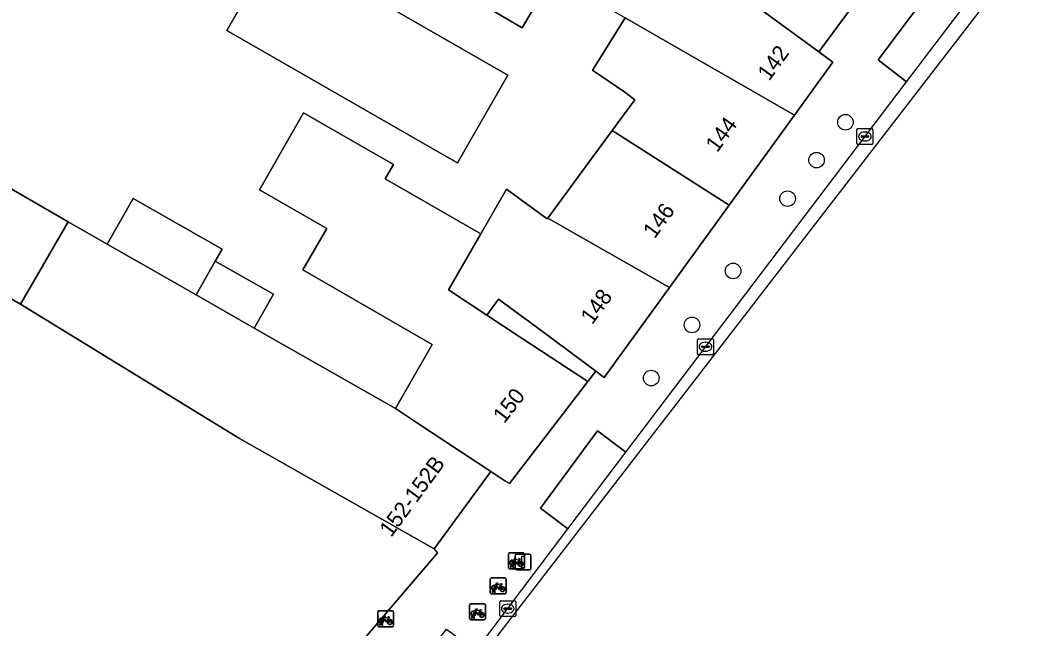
# Model space of a CAD drawing. Extents: x 160102 to 160934, y 382045 to 382923.
# Drawn here: x 160587.8 to 160650.4, y 382368.7 to 382406.8 of the extents above; entities that cross this region are included whole.
import ezdxf

# ---------------------------------------------------------------- set-up
doc = ezdxf.new("R2010")
doc.units = 0
for name, color, linetype in [('IMGEO_Boom', 7, 'Continuous'), ('IMGEO_Erf', 7, 'Continuous'), ('IMGEO_Fietsenrek', 7, 'Continuous'), ('IMGEO_Kolk', 7, 'Continuous'), ('IMGEO_Lichtmast', 7, 'Continuous'), ('IMGEO_Pand', 7, 'Continuous'), ('IMGEO_Pand_nummerreeks', 7, 'Continuous'), ('IMGEO_Parkeervlak_open', 7, 'Continuous'), ('IMGEO_Rijbaan_lokaal_gesloten', 7, 'Continuous'), ('IMGEO_Voetpad_open', 7, 'Continuous')]:
    doc.layers.add(name, color=color, linetype=linetype)

msp = doc.modelspace()

# ---------------------------------------------------------------- linework, layer by layer
at = {"layer": 'IMGEO_Boom'}
for centre in [(160639.602, 382400.402), (160637.786, 382398.026), (160635.967, 382395.607), (160632.551, 382391.073), (160629.969, 382387.686), (160627.415, 382384.351)]:
    msp.add_circle(centre, 0.489, dxfattribs=at)
at = {"layer": 'IMGEO_Erf'}
for points in [[(160603.933, 382411.678), (160618.421, 382403.365), (160615.257, 382397.851), (160614.438, 382398.321), (160600.769, 382406.163)], [(160617.098, 382388.299), (160619.253, 382386.879), (160623.428, 382384.128), (160623.926, 382384.792), (160620.508, 382387.332), (160617.831, 382389.298)]]:
    msp.add_lwpolyline(points, close=True, dxfattribs=at)
for points in [[(160621.207, 382409.593), (160619.305, 382406.32), (160610.656, 382411.413)], [(160579.551, 382400.655), (160590.805, 382394.145), (160593.259, 382392.747), (160594.893, 382395.616), (160600.477, 382392.436), (160600.052, 382391.69), (160603.696, 382389.615), (160602.487, 382387.492), (160611.357, 382382.44), (160613.67, 382386.463), (160605.547, 382391.136), (160607.041, 382393.732), (160602.817, 382396.162), (160605.592, 382400.986), (160611.23, 382397.743), (160610.716, 382396.85), (160616.716, 382393.4), (160618.334, 382396.212), (160620.887, 382394.337), (160620.927, 382394.392), (160624.966, 382399.89), (160626.373, 382401.805), (160625.763, 382402.294), (160623.729, 382403.674), (160624.326, 382404.628), (160625.785, 382406.959)]]:
    msp.add_lwpolyline(points, dxfattribs=at)
at = {"layer": 'IMGEO_Fietsenrek'}
for p, q in [((160618.447, 382372.462), (160618.447, 382373.303)), ((160618.447, 382373.303), (160618.447, 382372.462)), ((160618.522, 382373.387), (160619.363, 382373.387)), ((160619.363, 382373.387), (160618.522, 382373.387)), ((160619.447, 382373.312), (160619.447, 382372.471)), ((160619.447, 382372.471), (160619.447, 382373.312)), ((160619.134, 382372.936), (160619.17, 382372.841)), ((160619.372, 382372.387), (160618.531, 382372.387)), ((160618.531, 382372.387), (160619.372, 382372.387)), ((160618.574, 382372.471), (160618.613, 382372.631)), ((160618.608, 382372.471), (160618.574, 382372.471)), ((160618.643, 382372.619), (160618.608, 382372.471)), ((160618.685, 382372.643), (160618.684, 382372.647)), ((160618.726, 382372.471), (160618.692, 382372.613)), ((160618.716, 382372.654), (160618.717, 382372.647)), ((160618.724, 382372.617), (160618.759, 382372.471)), ((160618.759, 382372.471), (160618.726, 382372.471)), ((160617.303, 382370.886), (160617.303, 382371.727)), ((160617.303, 382371.727), (160617.303, 382370.886)), ((160617.378, 382371.811), (160618.219, 382371.811)), ((160618.219, 382371.811), (160617.378, 382371.811)), ((160618.303, 382371.736), (160618.303, 382370.895)), ((160618.303, 382370.895), (160618.303, 382371.736)), ((160618.228, 382370.811), (160617.387, 382370.811)), ((160617.387, 382370.811), (160618.228, 382370.811)), ((160617.43, 382370.895), (160617.469, 382371.055)), ((160617.464, 382370.895), (160617.43, 382370.895)), ((160617.499, 382371.043), (160617.464, 382370.895)), ((160617.541, 382371.067), (160617.54, 382371.071)), ((160617.582, 382370.895), (160617.548, 382371.037)), ((160617.572, 382371.078), (160617.573, 382371.071)), ((160617.58, 382371.041), (160617.615, 382370.895)), ((160617.615, 382370.895), (160617.582, 382370.895)), ((160617.99, 382371.36), (160618.026, 382371.265)), ((160616.083, 382370.191), (160616.924, 382370.191)), ((160616.924, 382370.191), (160616.083, 382370.191)), ((160610.242, 382368.821), (160610.242, 382369.662)), ((160610.242, 382369.662), (160610.242, 382368.821)), ((160610.317, 382369.746), (160611.158, 382369.746)), ((160611.158, 382369.746), (160610.317, 382369.746)), ((160611.242, 382369.671), (160611.242, 382368.83)), ((160611.242, 382368.83), (160611.242, 382369.671)), ((160616.008, 382369.266), (160616.008, 382370.107)), ((160616.008, 382370.107), (160616.008, 382369.266)), ((160616.695, 382369.74), (160616.731, 382369.645)), ((160617.008, 382370.116), (160617.008, 382369.275)), ((160617.008, 382369.275), (160617.008, 382370.116)), ((160610.369, 382368.83), (160610.408, 382368.99)), ((160610.438, 382368.978), (160610.403, 382368.83)), ((160610.48, 382369.002), (160610.479, 382369.006)), ((160610.521, 382368.83), (160610.487, 382368.972)), ((160610.511, 382369.013), (160610.512, 382369.006)), ((160610.519, 382368.976), (160610.554, 382368.83)), ((160610.929, 382369.295), (160610.965, 382369.2)), ((160616.933, 382369.191), (160616.092, 382369.191)), ((160616.092, 382369.191), (160616.933, 382369.191)), ((160616.135, 382369.275), (160616.174, 382369.435)), ((160616.169, 382369.275), (160616.135, 382369.275)), ((160616.204, 382369.423), (160616.169, 382369.275)), ((160616.246, 382369.447), (160616.245, 382369.451)), ((160616.287, 382369.275), (160616.253, 382369.417)), ((160616.277, 382369.458), (160616.278, 382369.451)), ((160616.285, 382369.421), (160616.32, 382369.275)), ((160616.32, 382369.275), (160616.287, 382369.275)), ((160611.167, 382368.746), (160610.326, 382368.746)), ((160610.326, 382368.746), (160611.167, 382368.746)), ((160610.403, 382368.83), (160610.369, 382368.83)), ((160610.554, 382368.83), (160610.521, 382368.83))]:
    msp.add_line(p, q, dxfattribs=at)
for points in [[(160618.781, 382372.861), (160618.729, 382372.771), (160618.689, 382372.746), (160618.69, 382372.793), (160618.745, 382372.887)], [(160618.76, 382372.913), (160618.855, 382373.077), (160618.941, 382373.063), (160618.943, 382373.054), (160618.887, 382373.043), (160618.86, 382372.998), (160619.116, 382372.957)], [(160619.056, 382372.669), (160619.006, 382372.669), (160618.815, 382372.92), (160618.796, 382372.888)], [(160619.103, 382372.932), (160618.846, 382372.973), (160618.829, 382372.944), (160618.996, 382372.724), (160619.103, 382372.932)], [(160619.151, 382372.834), (160619.121, 382372.911), (160619.012, 382372.693), (160619.055, 382372.693)], [(160619.085, 382372.693), (160619.205, 382372.692), (160619.161, 382372.806)], [(160619.181, 382372.813), (160619.236, 382372.668), (160619.086, 382372.668)], [(160619.116, 382372.957), (160619.141, 382373.006), (160619.135, 382373.01), (160619.112, 382373.014), (160619.1, 382373.021), (160619.099, 382373.024), (160619.101, 382373.029), (160619.196, 382373.014), (160619.198, 382373.004), (160619.188, 382372.991), (160619.176, 382372.985), (160619.162, 382372.991), (160619.134, 382372.936)], [(160617.616, 382371.337), (160617.711, 382371.501), (160617.797, 382371.487), (160617.799, 382371.478), (160617.743, 382371.467), (160617.716, 382371.422), (160617.972, 382371.381)], [(160617.972, 382371.381), (160617.997, 382371.43), (160617.991, 382371.434), (160617.968, 382371.438), (160617.956, 382371.445), (160617.955, 382371.448), (160617.957, 382371.453), (160618.052, 382371.438), (160618.054, 382371.428), (160618.044, 382371.415), (160618.032, 382371.409), (160618.018, 382371.415), (160617.99, 382371.36)], [(160617.637, 382371.285), (160617.585, 382371.195), (160617.545, 382371.17), (160617.546, 382371.217), (160617.601, 382371.311)], [(160617.912, 382371.093), (160617.862, 382371.093), (160617.671, 382371.344), (160617.652, 382371.312)], [(160617.959, 382371.356), (160617.702, 382371.397), (160617.685, 382371.368), (160617.852, 382371.148), (160617.959, 382371.356)], [(160618.007, 382371.258), (160617.977, 382371.335), (160617.868, 382371.117), (160617.911, 382371.117)], [(160617.941, 382371.117), (160618.061, 382371.116), (160618.017, 382371.23)], [(160618.037, 382371.237), (160618.092, 382371.092), (160617.942, 382371.092)], [(160616.342, 382369.665), (160616.29, 382369.575), (160616.25, 382369.55), (160616.251, 382369.597), (160616.306, 382369.691)], [(160616.321, 382369.717), (160616.416, 382369.881), (160616.502, 382369.867), (160616.504, 382369.858), (160616.448, 382369.847), (160616.421, 382369.802), (160616.677, 382369.761)], [(160616.617, 382369.473), (160616.567, 382369.473), (160616.376, 382369.724), (160616.357, 382369.692)], [(160616.664, 382369.736), (160616.407, 382369.777), (160616.39, 382369.748), (160616.557, 382369.528), (160616.664, 382369.736)], [(160616.712, 382369.638), (160616.682, 382369.715), (160616.573, 382369.497), (160616.616, 382369.497)], [(160616.646, 382369.497), (160616.766, 382369.496), (160616.722, 382369.61)], [(160616.742, 382369.617), (160616.797, 382369.472), (160616.647, 382369.472)], [(160616.677, 382369.761), (160616.702, 382369.81), (160616.696, 382369.814), (160616.673, 382369.818), (160616.661, 382369.825), (160616.66, 382369.828), (160616.662, 382369.833), (160616.757, 382369.818), (160616.759, 382369.808), (160616.749, 382369.795), (160616.737, 382369.789), (160616.723, 382369.795), (160616.695, 382369.74)], [(160610.576, 382369.22), (160610.524, 382369.13), (160610.484, 382369.105), (160610.485, 382369.152), (160610.54, 382369.246)], [(160610.555, 382369.272), (160610.65, 382369.436), (160610.736, 382369.422), (160610.738, 382369.413), (160610.682, 382369.402), (160610.655, 382369.357), (160610.911, 382369.316)], [(160610.851, 382369.028), (160610.801, 382369.028), (160610.61, 382369.279), (160610.591, 382369.247)], [(160610.898, 382369.291), (160610.641, 382369.332), (160610.624, 382369.303), (160610.791, 382369.083), (160610.898, 382369.291)], [(160610.946, 382369.193), (160610.916, 382369.27), (160610.807, 382369.052), (160610.85, 382369.052)], [(160610.88, 382369.052), (160611, 382369.051), (160610.956, 382369.165)], [(160610.976, 382369.172), (160611.031, 382369.027), (160610.881, 382369.027)], [(160610.911, 382369.316), (160610.936, 382369.365), (160610.93, 382369.369), (160610.907, 382369.373), (160610.895, 382369.38), (160610.894, 382369.383), (160610.896, 382369.388), (160610.991, 382369.373), (160610.993, 382369.363), (160610.983, 382369.35), (160610.971, 382369.344), (160610.957, 382369.35), (160610.929, 382369.295)]]:
    msp.add_lwpolyline(points, dxfattribs=at)
for centre, radius, start, end in [((160618.525, 382373.309), 0.0779, 92.4484, 184.28452), ((160618.525, 382373.309), 0.0779, 92.4484, 184.28452), ((160619.369, 382373.309), 0.0779, 2.4484, 94.28452), ((160619.369, 382373.309), 0.0779, 2.4484, 94.28452), ((160618.687, 382372.772), 0.159, 62.67661, 242.13685), ((160618.687, 382372.772), 0.129, 63.31916, 238.90302), ((160618.667, 382372.643), 0.0499, 12.8025, 158.69338), ((160618.687, 382372.772), 0.129, 283.60429, 43.43025), ((160618.687, 382372.772), 0.159, 283.5766, 46.60424), ((160619.214, 382372.688), 0.159, 113.3408, 178.32165), ((160619.214, 382372.688), 0.159, 187.0065, 105.77075), ((160619.214, 382372.688), 0.129, 113.92302, 177.95563), ((160619.214, 382372.688), 0.129, 188.67146, 104.58832), ((160618.525, 382372.465), 0.0779, 182.4484, 274.28452), ((160618.525, 382372.465), 0.0779, 182.4484, 274.28452), ((160618.687, 382372.772), 0.159, 253.99666, 271.78671), ((160618.667, 382372.643), 0.0174, 12.8025, 163.45023), ((160618.687, 382372.772), 0.129, 253.41502, 269.02044), ((160619.369, 382372.465), 0.0779, 272.4484, 4.28452), ((160619.369, 382372.465), 0.0779, 272.4484, 4.28452), ((160617.381, 382371.733), 0.0779, 92.4484, 184.28452), ((160617.381, 382371.733), 0.0779, 92.4484, 184.28452), ((160618.225, 382371.733), 0.0779, 2.4484, 94.28452), ((160618.225, 382371.733), 0.0779, 2.4484, 94.28452), ((160617.381, 382370.889), 0.0779, 182.4484, 274.28452), ((160617.381, 382370.889), 0.0779, 182.4484, 274.28452), ((160617.543, 382371.196), 0.159, 62.67661, 242.13685), ((160617.543, 382371.196), 0.129, 63.31916, 238.90302), ((160617.523, 382371.067), 0.0499, 12.8025, 158.69338), ((160617.543, 382371.196), 0.159, 253.99666, 271.78671), ((160617.523, 382371.067), 0.0174, 12.8025, 163.45023), ((160617.543, 382371.196), 0.129, 253.41502, 269.02044), ((160617.543, 382371.196), 0.129, 283.60429, 43.43025), ((160617.543, 382371.196), 0.159, 283.5766, 46.60424), ((160618.07, 382371.112), 0.159, 113.3408, 178.32165), ((160618.07, 382371.112), 0.159, 187.0065, 105.77075), ((160618.07, 382371.112), 0.129, 113.92302, 177.95563), ((160618.07, 382371.112), 0.129, 188.67146, 104.58832), ((160618.225, 382370.889), 0.0779, 272.4484, 4.28452), ((160618.225, 382370.889), 0.0779, 272.4484, 4.28452), ((160616.086, 382370.113), 0.0779, 92.4484, 184.28452), ((160616.086, 382370.113), 0.0779, 92.4484, 184.28452), ((160616.93, 382370.113), 0.0779, 2.4484, 94.28452), ((160616.93, 382370.113), 0.0779, 2.4484, 94.28452), ((160610.32, 382369.668), 0.0779, 92.4484, 184.28452), ((160610.32, 382369.668), 0.0779, 92.4484, 184.28452), ((160611.164, 382369.668), 0.0779, 2.4484, 94.28452), ((160611.164, 382369.668), 0.0779, 2.4484, 94.28452), ((160616.248, 382369.576), 0.159, 62.67661, 242.13685), ((160616.248, 382369.576), 0.129, 63.31916, 238.90302), ((160616.248, 382369.576), 0.129, 283.60429, 43.43025), ((160616.248, 382369.576), 0.159, 283.5766, 46.60424), ((160616.775, 382369.492), 0.159, 113.3408, 178.32165), ((160616.775, 382369.492), 0.159, 187.0065, 105.77075), ((160616.775, 382369.492), 0.129, 113.92302, 177.95563), ((160616.775, 382369.492), 0.129, 188.67146, 104.58832), ((160610.482, 382369.131), 0.159, 62.67661, 242.13685), ((160610.482, 382369.131), 0.129, 63.31916, 238.90302), ((160610.462, 382369.002), 0.0499, 12.8025, 158.69338), ((160610.482, 382369.131), 0.159, 253.99666, 271.78671), ((160610.462, 382369.002), 0.0174, 12.8025, 163.45023), ((160610.482, 382369.131), 0.129, 253.41502, 269.02044), ((160610.482, 382369.131), 0.129, 283.60429, 43.43025), ((160610.482, 382369.131), 0.159, 283.5766, 46.60424), ((160611.009, 382369.047), 0.159, 113.3408, 178.32165), ((160611.009, 382369.047), 0.159, 187.0065, 105.77075), ((160611.009, 382369.047), 0.129, 113.92302, 177.95563), ((160611.009, 382369.047), 0.129, 188.67146, 104.58832), ((160616.086, 382369.269), 0.0779, 182.4484, 274.28452), ((160616.086, 382369.269), 0.0779, 182.4484, 274.28452), ((160616.228, 382369.447), 0.0499, 12.8025, 158.69338), ((160616.248, 382369.576), 0.159, 253.99666, 271.78671), ((160616.228, 382369.447), 0.0174, 12.8025, 163.45023), ((160616.248, 382369.576), 0.129, 253.41502, 269.02044), ((160616.93, 382369.269), 0.0779, 272.4484, 4.28452), ((160616.93, 382369.269), 0.0779, 272.4484, 4.28452), ((160610.32, 382368.824), 0.0779, 182.4484, 274.28452), ((160610.32, 382368.824), 0.0779, 182.4484, 274.28452), ((160611.164, 382368.824), 0.0779, 272.4484, 4.28452), ((160611.164, 382368.824), 0.0779, 272.4484, 4.28452)]:
    msp.add_arc(centre, radius, start, end, dxfattribs=at)
at = {"layer": 'IMGEO_Kolk'}
for p, q in [((160640.323, 382399.083), (160640.323, 382399.935)), ((160640.398, 382400.009), (160641.25, 382400.009)), ((160640.811, 382399.789), (160640.836, 382399.789)), ((160641.324, 382399.935), (160641.324, 382399.083)), ((160641.25, 382399.009), (160640.398, 382399.009)), ((160640.582, 382399.503), (160640.582, 382399.515)), ((160641.02, 382399.466), (160640.622, 382399.466)), ((160640.625, 382399.552), (160641.023, 382399.552)), ((160640.834, 382399.229), (160640.809, 382399.229)), ((160641.066, 382399.515), (160641.066, 382399.503)), ((160630.315, 382385.891), (160630.315, 382386.743)), ((160630.39, 382386.817), (160631.242, 382386.817)), ((160630.803, 382386.597), (160630.828, 382386.597)), ((160631.316, 382386.743), (160631.316, 382385.891)), ((160631.242, 382385.817), (160630.39, 382385.817)), ((160630.574, 382386.311), (160630.574, 382386.323)), ((160631.012, 382386.274), (160630.614, 382386.274)), ((160630.617, 382386.36), (160631.015, 382386.36)), ((160630.826, 382386.037), (160630.801, 382386.037)), ((160631.058, 382386.323), (160631.058, 382386.311)), ((160617.905, 382369.458), (160617.905, 382370.31)), ((160617.98, 382370.384), (160618.832, 382370.384)), ((160618.906, 382370.31), (160618.906, 382369.458)), ((160618.164, 382369.878), (160618.164, 382369.89)), ((160618.602, 382369.841), (160618.204, 382369.841)), ((160618.207, 382369.927), (160618.605, 382369.927)), ((160618.416, 382369.604), (160618.391, 382369.604)), ((160618.393, 382370.164), (160618.418, 382370.164)), ((160618.648, 382369.89), (160618.648, 382369.878)), ((160618.832, 382369.384), (160617.98, 382369.384))]:
    msp.add_line(p, q, dxfattribs=at)
for points in [[(160640.323, 382399.083), (160640.323, 382399.935)], [(160640.398, 382400.009), (160641.25, 382400.009)], [(160641.324, 382399.935), (160641.324, 382399.083)], [(160641.25, 382399.009), (160640.398, 382399.009)], [(160630.315, 382385.891), (160630.315, 382386.743)], [(160630.39, 382386.817), (160631.242, 382386.817)], [(160631.316, 382386.743), (160631.316, 382385.891)], [(160631.242, 382385.817), (160630.39, 382385.817)], [(160617.905, 382369.458), (160617.905, 382370.31)], [(160617.98, 382370.384), (160618.832, 382370.384)], [(160618.906, 382370.31), (160618.906, 382369.458)], [(160618.832, 382369.384), (160617.98, 382369.384)]]:
    msp.add_lwpolyline(points, dxfattribs=at)
for centre, radius, start, end in [((160640.4, 382399.933), 0.0765, 91.55205, 178.44795), ((160640.4, 382399.933), 0.0765, 91.55205, 178.44795), ((160641.248, 382399.933), 0.0765, 1.55205, 88.44795), ((160641.248, 382399.933), 0.0765, 1.55205, 88.44795), ((160640.4, 382399.085), 0.0765, 181.55205, 268.44795), ((160640.4, 382399.085), 0.0765, 181.55205, 268.44795), ((160640.622, 382399.512), 0.0403, 85.87752, 175.75265), ((160640.619, 382399.502), 0.0366, 178.93798, 274.71019), ((160641.023, 382399.509), 0.043, 264.86636, 352.45326), ((160641.027, 382399.514), 0.0386, 1.73085, 96.63898), ((160641.248, 382399.085), 0.0765, 271.55205, 358.44795), ((160641.248, 382399.085), 0.0765, 271.55205, 358.44795), ((160630.392, 382386.741), 0.0765, 91.55205, 178.44795), ((160630.392, 382386.741), 0.0765, 91.55205, 178.44795), ((160631.24, 382386.741), 0.0765, 1.55205, 88.44795), ((160631.24, 382386.741), 0.0765, 1.55205, 88.44795), ((160630.392, 382385.893), 0.0765, 181.55205, 268.44795), ((160630.392, 382385.893), 0.0765, 181.55205, 268.44795), ((160630.614, 382386.32), 0.0403, 85.87752, 175.75265), ((160630.611, 382386.31), 0.0366, 178.93798, 274.71019), ((160631.015, 382386.317), 0.043, 264.86636, 352.45326), ((160631.019, 382386.322), 0.0386, 1.73085, 96.63898), ((160631.24, 382385.893), 0.0765, 271.55205, 358.44795), ((160631.24, 382385.893), 0.0765, 271.55205, 358.44795), ((160617.982, 382370.308), 0.0765, 91.55205, 178.44795), ((160617.982, 382370.308), 0.0765, 91.55205, 178.44795), ((160618.83, 382370.308), 0.0765, 1.55205, 88.44795), ((160618.83, 382370.308), 0.0765, 1.55205, 88.44795), ((160618.204, 382369.887), 0.0403, 85.87752, 175.75265), ((160618.201, 382369.877), 0.0366, 178.93798, 274.71019), ((160618.605, 382369.884), 0.043, 264.86636, 352.45326), ((160618.609, 382369.889), 0.0386, 1.73085, 96.63898), ((160617.982, 382369.46), 0.0765, 181.55205, 268.44795), ((160617.982, 382369.46), 0.0765, 181.55205, 268.44795), ((160618.83, 382369.46), 0.0765, 271.55205, 358.44795), ((160618.83, 382369.46), 0.0765, 271.55205, 358.44795)]:
    msp.add_arc(centre, radius, start, end, dxfattribs=at)
for centre, major_axis, ratio, start_param, end_param in [((160640.81, 382399.509), (-0.387, 0.002), 0.722429, 4.712389, 7.853982), ((160640.835, 382399.509), (-0.39, 0.002), 0.717154, 1.570796, 4.712389), ((160630.802, 382386.317), (-0.387, 0.002), 0.722429, 4.712389, 7.853982), ((160630.827, 382386.317), (-0.39, 0.002), 0.717154, 1.570796, 4.712389), ((160618.392, 382369.884), (-0.387, 0.002), 0.722429, 4.712389, 7.853982), ((160618.417, 382369.884), (-0.39, 0.002), 0.717154, 1.570796, 4.712389)]:
    msp.add_ellipse(centre, major_axis=major_axis, ratio=ratio, start_param=start_param, end_param=end_param, dxfattribs=at)
at = {"layer": 'IMGEO_Lichtmast'}
for p, q in [((160618.973, 382373.312), (160619.763, 382373.312)), ((160619.763, 382373.312), (160618.973, 382373.312)), ((160618.873, 382372.412), (160618.873, 382373.212)), ((160618.873, 382373.212), (160618.873, 382372.412)), ((160619.863, 382373.212), (160619.863, 382372.412)), ((160619.863, 382372.412), (160619.863, 382373.212)), ((160619.763, 382372.312), (160618.973, 382372.312)), ((160618.973, 382372.312), (160619.763, 382372.312))]:
    msp.add_line(p, q, dxfattribs=at)
msp.add_lwpolyline([(160619.293, 382373.187), (160619.443, 382373.187), (160619.443, 382372.437), (160619.293, 382372.437), (160619.293, 382373.187)], dxfattribs=at)
for centre, start, end in [((160618.973, 382373.212), 90, 180), ((160618.973, 382373.212), 90, 180), ((160619.763, 382373.212), 0, 90), ((160619.763, 382373.212), 360, 90), ((160618.973, 382372.412), 180, 270), ((160618.973, 382372.412), 180, 270), ((160619.763, 382372.412), 270, 0), ((160619.763, 382372.412), 270, 0)]:
    msp.add_arc(centre, 0.1, start, end, dxfattribs=at)
at = {"layer": 'IMGEO_Pand'}
for points in [[(160634.23, 382413.494), (160629.287, 382415.879), (160628.318, 382413.981), (160632.525, 382411.833), (160631.07, 382409.853), (160631.971, 382409.192), (160637.926, 382404.821), (160640.769, 382408.693)], [(160623.547, 382412.092), (160623.822, 382412.569), (160624.511, 382413.766), (160621.718, 382415.403), (160620.566, 382413.451), (160617.872, 382415.052), (160616.496, 382412.737), (160616.302, 382412.411), (160619.523, 382410.562), (160621.207, 382409.593), (160625.785, 382406.959), (160636.404, 382400.85), (160638.813, 382404.168), (160637.926, 382404.821), (160631.971, 382409.192), (160631.901, 382409.097), (160631.274, 382408.244), (160630.691, 382408.771), (160630.222, 382408.252)], [(160621.207, 382409.593), (160619.523, 382410.562), (160616.302, 382412.411), (160616.496, 382412.737), (160612.774, 382415.002), (160610.656, 382411.413), (160619.305, 382406.32)], [(160600.769, 382406.163), (160614.438, 382398.321), (160615.257, 382397.851), (160618.421, 382403.365), (160603.933, 382411.678)], [(160625.785, 382406.959), (160624.326, 382404.628), (160623.729, 382403.674), (160625.763, 382402.294), (160626.373, 382401.805), (160624.966, 382399.89), (160632.294, 382395.191), (160636.404, 382400.85)], [(160614.693, 382389.883), (160616.716, 382393.4), (160610.716, 382396.85), (160611.23, 382397.743), (160605.592, 382400.986), (160602.817, 382396.162), (160607.041, 382393.732), (160605.547, 382391.136), (160613.67, 382386.463), (160611.357, 382382.44), (160612.688, 382381.562), (160617.345, 382378.496), (160618.229, 382377.913), (160618.505, 382377.731), (160623.428, 382384.128), (160619.253, 382386.879), (160617.098, 382388.299)], [(160590.805, 382394.145), (160579.551, 382400.655), (160576.566, 382395.495), (160587.82, 382388.985)], [(160624.966, 382399.89), (160620.927, 382394.392), (160628.55, 382390.035), (160632.294, 382395.191)], [(160601.579, 382380.565), (160587.82, 382388.985), (160576.566, 382395.495), (160574.922, 382396.446), (160574.571, 382391.606), (160571.142, 382391.888), (160569.791, 382371.203), (160576.716, 382367.513), (160576.608, 382367.311), (160584.473, 382362.344), (160587.063, 382366.06), (160600.944, 382356.385), (160607.426, 382365.685), (160613.933, 382373.305), (160614.005, 382373.39), (160613.777, 382373.634)], [(160628.55, 382390.035), (160620.927, 382394.392), (160620.887, 382394.337), (160618.334, 382396.212), (160616.716, 382393.4), (160614.693, 382389.883), (160617.098, 382388.299), (160617.831, 382389.298), (160620.508, 382387.332), (160623.926, 382384.792), (160624.456, 382384.398)], [(160593.259, 382392.747), (160598.843, 382389.567), (160600.052, 382391.69), (160600.477, 382392.436), (160594.893, 382395.616)], [(160602.487, 382387.492), (160598.843, 382389.567), (160593.259, 382392.747), (160590.805, 382394.145), (160587.82, 382388.985), (160601.579, 382380.565), (160613.777, 382373.634), (160617.345, 382378.496), (160612.688, 382381.562), (160611.357, 382382.44)], [(160600.052, 382391.69), (160598.843, 382389.567), (160602.487, 382387.492), (160603.696, 382389.615)]]:
    msp.add_lwpolyline(points, close=True, dxfattribs=at)
at = {"layer": 'IMGEO_Parkeervlak_open'}
for points in [[(160647.085, 382407.756), (160645.261, 382409.125), (160641.662, 382404.316), (160643.431, 382402.943)], [(160625.82, 382379.701), (160624.049, 382381.048), (160620.454, 382376.198), (160622.186, 382374.89)]]:
    msp.add_lwpolyline(points, close=True, dxfattribs=at)
at = {"layer": 'IMGEO_Rijbaan_lokaal_gesloten'}
msp.add_lwpolyline([(160650.372, 382410.468), (160605.248, 382351.983), (160599.593, 382344.653), (160582.793, 382322.877), (160582.776, 382322.89), (160585.312, 382326.246), (160587.679, 382329.372), (160598.954, 382344.247), (160605.47, 382352.836), (160616.392, 382367.23), (160622.186, 382374.89), (160625.82, 382379.701), (160643.431, 382402.943), (160647.085, 382407.756)], dxfattribs=at)
at = {"layer": 'IMGEO_Voetpad_open'}
for points in [[(160569.92, 382306.193), (160568.279, 382307.486), (160583.534, 382327.606), (160585.312, 382326.246), (160587.679, 382329.372), (160585.95, 382330.695), (160597.132, 382345.592), (160598.954, 382344.247), (160605.47, 382352.836), (160603.689, 382354.206), (160614.552, 382368.59), (160616.392, 382367.23), (160622.186, 382374.89), (160620.454, 382376.198), (160624.049, 382381.048), (160625.82, 382379.701), (160643.431, 382402.943), (160641.662, 382404.316), (160645.261, 382409.125)], [(160640.769, 382408.693), (160637.926, 382404.821), (160638.813, 382404.168), (160636.404, 382400.85), (160632.294, 382395.191), (160628.55, 382390.035), (160624.456, 382384.398), (160623.926, 382384.792), (160623.428, 382384.128), (160618.505, 382377.731), (160618.229, 382377.913), (160617.345, 382378.496), (160613.777, 382373.634), (160614.005, 382373.39), (160613.933, 382373.305), (160607.426, 382365.685), (160600.944, 382356.385), (160594.519, 382348.582), (160594.916, 382348.277), (160587.757, 382339.068)]]:
    msp.add_lwpolyline(points, dxfattribs=at)

# ---------------------------------------------------------------- texts
at = {"layer": 'IMGEO_Pand_nummerreeks'}
for s, rotation, p in [('142', 54.01273, (160634.812, 382402.946)), ('144', 54.01273, (160631.553, 382398.459)), ('146', 54.0128, (160627.626, 382393.052)), ('148', 54.01273, (160623.71, 382387.659)), ('150', 52.41991, (160618.187, 382381.449)), ('152-152B', 53.72625, (160611.082, 382374.313))]:
    msp.add_text(s, height=1, rotation=rotation, dxfattribs=at).set_placement(p)

doc.saveas('drawing.dxf')
